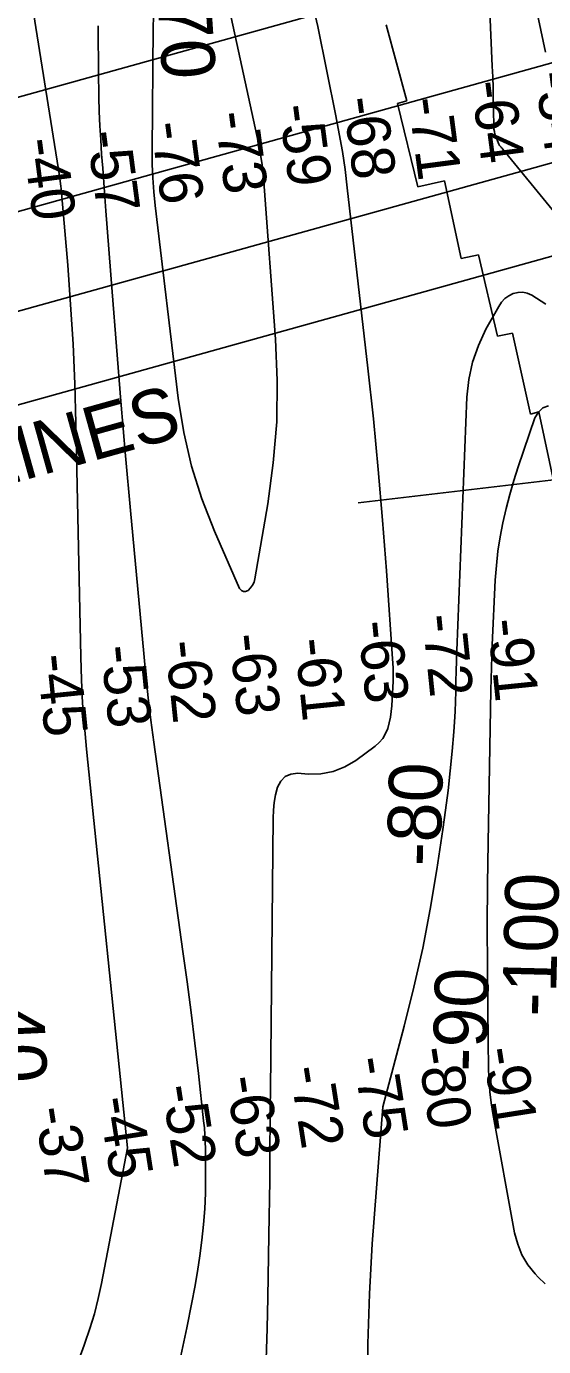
# Model space of a CAD drawing. Extents: x 3250478 to 3288318, y 788638 to 816472.
# Drawn here: x 3275824 to 3276625, y 802083 to 804127 of the extents above; entities that cross this region are included whole.
import ezdxf

# ---------------------------------------------------------------- set-up
doc = ezdxf.new("R2010")
doc.units = 0
for name, color, linetype in [('V-RIVR-RANG', 7, 'Continuous'), ('V-RRAP-RVMT', 7, 'Continuous'), ('V-TOPO-MAJR', 7, 'Continuous'), ('V-TOPO-MINR', 7, 'Continuous'), ('V-TOPO-MINR-IDEN', 7, 'Continuous'), ('V-UTIL-IDEN', 7, 'Continuous'), ('V-UTIL-LINE', 7, 'Continuous')]:
    doc.layers.add(name, color=color, linetype=linetype)

msp = doc.modelspace()

# ---------------------------------------------------------------- linework, layer by layer
at = {"layer": 'V-RIVR-RANG'}
msp.add_line((3277530.1, 803529.3), (3276338.3, 803389.4), dxfattribs=at)
at = {"layer": 'V-RRAP-RVMT'}
for p, q in [((3276413.4, 804012.1), (3276381.5, 804129.5)), ((3276398.9, 804007.7), (3276413.4, 804012.1)), ((3276430.5, 803878.9), (3276398.9, 804007.7)), ((3276471.6, 803888.3), (3276430.5, 803878.9)), ((3276497.8, 803768), (3276471.6, 803888.3)), ((3276524.5, 803773.3), (3276497.8, 803768)), ((3276553.8, 803647.4), (3276524.5, 803773.3)), ((3276577.1, 803652.2), (3276553.8, 803647.4)), ((3276605.1, 803526.7), (3276577.1, 803652.2)), ((3276618.1, 803530.1), (3276605.1, 803526.7)), ((3276642.9, 803413.9), (3276618.1, 803530.1))]:
    msp.add_line(p, q, dxfattribs=at)
at = {"layer": 'V-TOPO-MAJR'}
msp.add_lwpolyline([(3275763.5, 804595.3), (3275875.4, 803895.7), (3275876.5, 803887.7), (3275877.6, 803879.7), (3275878.5, 803871.7), (3275879.3, 803863.7), (3275888.2, 803757.5), (3275892.7, 803696.3), (3275896.5, 803635.2), (3275899.1, 803573.9), (3275901, 803512.6), (3275908.5, 803150.8), (3275909.6, 803115), (3275911.4, 803079.2), (3275914.1, 803043.5), (3275917.3, 803007.9), (3275981.1, 802390.6), (3275940.5, 802180.4), (3275935.3, 802156.9), (3275929.5, 802133.5), (3275922.5, 802110.4), (3275914.8, 802087.6), (3275913.9, 802085), (3275906.1, 802063.6)], dxfattribs=at)
at = {"layer": 'V-TOPO-MINR'}
for points in [[(3276628, 804087.3), (3276503.9, 804675)], [(3276643.2, 803838.1), (3276561.7, 803937.6), (3276561, 803938.5), (3276560.3, 803939.3), (3276559.5, 803940.1), (3276558.7, 803941), (3276557.9, 803941.8), (3276557.2, 803942.7), (3276556.7, 803943.7), (3276556.2, 803944.7), (3276551.4, 803956.5), (3276550, 803960.3), (3276549, 803964.3), (3276548.4, 803968.3), (3276548.1, 803972.3), (3276547.8, 803998), (3276547.4, 804015), (3276547, 804032), (3276546.4, 804048.9), (3276545.8, 804065.9), (3276535.7, 804295)], [(3276021.8, 804157.3), (3276020.5, 804126.2), (3276018.9, 803935.3), (3276019.1, 803914), (3276019.9, 803892.6), (3276021.5, 803871.3), (3276023.6, 803850.1), (3276059.4, 803551.5), (3276068.1, 803498.5), (3276079.9, 803446.4), (3276096.2, 803395.4), (3276115.6, 803345.3), (3276154.5, 803256.7), (3276157.2, 803253.6), (3276160.3, 803251.8), (3276163.8, 803252), (3276167.7, 803253.6), (3276171.5, 803257.5), (3276174.6, 803261.7), (3276176.8, 803266.6), (3276178.3, 803271.8), (3276198.1, 803387.6), (3276206.6, 803451.2), (3276211.9, 803514.9), (3276212.6, 803578.9), (3276210.3, 803643), (3276192.2, 803886.4), (3276190.8, 803901.5), (3276189, 803916.5), (3276186.5, 803931.5), (3276183.6, 803946.4), (3276112.8, 804272)], [(3276265.8, 804169.2), (3276275.5, 804127), (3276303.7, 803988.7), (3276308.9, 803961), (3276313.7, 803933.3), (3276317.7, 803905.4), (3276321.3, 803877.4), (3276353.2, 803597.8), (3276361.6, 803519.4), (3276369.3, 803441), (3276376, 803362.5), (3276382, 803283.9), (3276392, 803140.4), (3276392.3, 803133.6), (3276392.5, 803126.7), (3276392.5, 803119.8), (3276392.2, 803112.9), (3276390.2, 803075.1), (3276389.4, 803066.2), (3276388.2, 803057.4), (3276386.3, 803048.7), (3276384, 803040.1), (3276380.6, 803032), (3276376.3, 803024.6), (3276370.8, 803018.1), (3276364.3, 803012.3), (3276334.4, 802990.3), (3276317.3, 802980.3), (3276299.5, 802973.1), (3276280.5, 802969.8), (3276260.8, 802969.2), (3276244.5, 802970.5), (3276234, 802969), (3276225, 802965.3), (3276218.4, 802958.2), (3276213.2, 802949), (3276210.3, 802937.1), (3276208.1, 802925.2), (3276206.8, 802913.2), (3276206.2, 802901), (3276202.2, 802480.3), (3276202, 802452.2), (3276201.8, 802424.1), (3276201.5, 802395.9), (3276201.3, 802367.8), (3276201.1, 802339.7), (3276200.8, 802311.5), (3276200.4, 802283.4), (3276199.9, 802255.3), (3276198.2, 802158.4), (3276197.1, 802110.5), (3276195.8, 802062.7)], [(3275935.4, 804128), (3275935.5, 804102.3), (3275935.7, 804076.5), (3275936.1, 804050.7), (3275936.5, 804024.9), (3275936.6, 804017.5), (3275937.2, 803995.5), (3275938, 803973.4), (3275939.3, 803951.4), (3275940.8, 803929.4), (3275942.4, 803907.5), (3275944.1, 803885.5), (3275945.8, 803863.5), (3275947.5, 803841.5), (3275957.1, 803716.1), (3275963.7, 803631.4), (3275970.6, 803546.8), (3275978, 803462.2), (3275985.5, 803377.6), (3276005.9, 803155.8), (3276009.3, 803121.5), (3276013, 803087.2), (3276017.2, 803052.9), (3276021.8, 803018.7), (3276066.8, 802694.6), (3276073.2, 802647.3), (3276079.3, 802600), (3276085.1, 802552.7), (3276090.6, 802505.3), (3276098.8, 802432), (3276099.9, 802421.2), (3276100.7, 802410.4), (3276101.2, 802399.5), (3276101.5, 802388.6), (3276101.8, 802344.7), (3276101.6, 802320.3), (3276100.6, 802295.9), (3276098.7, 802271.6), (3276096.1, 802247.3), (3276092.8, 802223.1), (3276089.1, 802198.9), (3276084.9, 802174.8), (3276080.4, 802150.8), (3276072.6, 802111.5), (3276063.7, 802068)], [(3276628.5, 803697.3), (3276606.8, 803710.8), (3276599.9, 803713.9), (3276592.9, 803715.5), (3276585.7, 803715.2), (3276578.3, 803713.5), (3276571.5, 803709.9), (3276565.3, 803705.6), (3276560.1, 803700.1), (3276555.7, 803693.7), (3276536, 803658.4), (3276524.2, 803633.3), (3276515, 803607.4), (3276509.4, 803580.5), (3276506.4, 803552.9), (3276491.1, 803160.4), (3276490.5, 803144.6), (3276490, 803128.9), (3276489.6, 803113.2), (3276489.2, 803097.4), (3276488.8, 803081.7), (3276488.1, 803066), (3276487.1, 803050.3), (3276486, 803034.6), (3276483.5, 803004.9), (3276480.6, 802974.4), (3276477.4, 802944), (3276473.5, 802913.6), (3276469.3, 802883.3), (3276459.9, 802821.3), (3276449.7, 802760.2), (3276438.1, 802699.4), (3276424.5, 802639), (3276409.5, 802578.9), (3276376.1, 802453.8), (3276360, 802241.5), (3276355.6, 802164.3), (3276353.3, 802087), (3276354, 802009.7)], [(3276633.1, 803539.7), (3276624.1, 803536.6), (3276617.2, 803530), (3276611.7, 803521.1), (3276586.1, 803445.2), (3276579.3, 803423.8), (3276573, 803402.2), (3276567.3, 803380.5), (3276562.2, 803358.6), (3276558, 803336.5), (3276554.5, 803314.4), (3276552.1, 803292.1), (3276550.5, 803269.7), (3276545.8, 803169.4), (3276545, 803151.9), (3276544.4, 803134.4), (3276543.9, 803116.9), (3276543.5, 803099.4), (3276539.4, 802863.1), (3276538.6, 802798.8), (3276538.1, 802734.4), (3276538.3, 802670), (3276538.9, 802605.7), (3276540.2, 802510.7), (3276540.9, 802493.9), (3276542.1, 802477.1), (3276544.1, 802460.3), (3276546.7, 802443.7), (3276580.4, 802258.8), (3276585.2, 802241.3), (3276591.8, 802224.6), (3276601.1, 802209.4), (3276612.3, 802195), (3276616.8, 802190.2), (3276627.7, 802179.6)]]:
    msp.add_lwpolyline(points, dxfattribs=at)
at = {"layer": 'V-UTIL-LINE'}
for p, q in [((3277264.8, 804422.4), (3274153.6, 803556.3)), ((3277287.6, 804251.5), (3274176.4, 803385.4)), ((3277310.4, 804103.3), (3274199.2, 803237.2)), ((3277299, 803955.2), (3274187.8, 803089.1))]:
    msp.add_line(p, q, dxfattribs=at)

# ---------------------------------------------------------------- texts
at = {"layer": 'V-RIVR-RANG'}
for s, rotation, p in [('-54', 277.4933, (3276611.6, 804055.4)), ('-64', 277.4933, (3276512.7, 804040.5)), ('-68', 277.4933, (3276314.3, 804015.6)), ('-71', 277.4933, (3276415.3, 804014.6)), ('-73', 277.4933, (3276115.5, 803993)), ('-59', 277.4933, (3276215, 804004.1)), ('-76', 277.4933, (3276016.8, 803977.1)), ('-40', 277.4933, (3275818.4, 803951.6)), ('-57', 277.4933, (3275917.7, 803963.4)), ('-72', 275.8231, (3276437, 803215)), ('-63', 275.8231, (3276337.5, 803205)), ('-91', 275.8231, (3276538.2, 803208)), ('-62', 275.8231, (3276039.1, 803174.3)), ('-63', 275.8231, (3276138.5, 803184.9)), ('-61', 275.8231, (3276239.7, 803177.9)), ('-45', 275.8231, (3275840.2, 803153.2)), ('-53', 275.8231, (3275939.3, 803166.9)), ('-80', 278.9214, (3276429.3, 802543.4)), ('-91', 278.9214, (3276530.6, 802543.1)), ('-75', 278.9214, (3276330.5, 802528.3)), ('-63', 278.9214, (3276132.7, 802498.7)), ('-72', 278.9214, (3276231.5, 802514)), ('-52', 278.9214, (3276033.6, 802484.9)), ('-45', 278.9214, (3275935.3, 802466.5)), ('-37', 278.9214, (3275836.5, 802450.9))]:
    msp.add_text(s, height=67, rotation=rotation, dxfattribs=at).set_placement(p)
at = {"layer": 'V-TOPO-MINR-IDEN'}
for s, rotation, p in [('-70', 273.7585, (3276024.8, 804203.4)), ('-80', 88.5383, (3276465.3, 802825.9)), ('-100', 88.5383, (3276643.8, 802593.1)), ('-90', 88.5383, (3276536.4, 802507.7)), ('-40', 272.6073, (3275766.7, 802649.3))]:
    msp.add_text(s, height=83, rotation=rotation, dxfattribs=at).set_placement(p)
at = {"layer": 'V-UTIL-IDEN'}
msp.add_text('GAS PIPELINES', height=83, rotation=15.5896, dxfattribs=at).set_placement((3275260.1, 803267.8))

doc.saveas('drawing.dxf')
